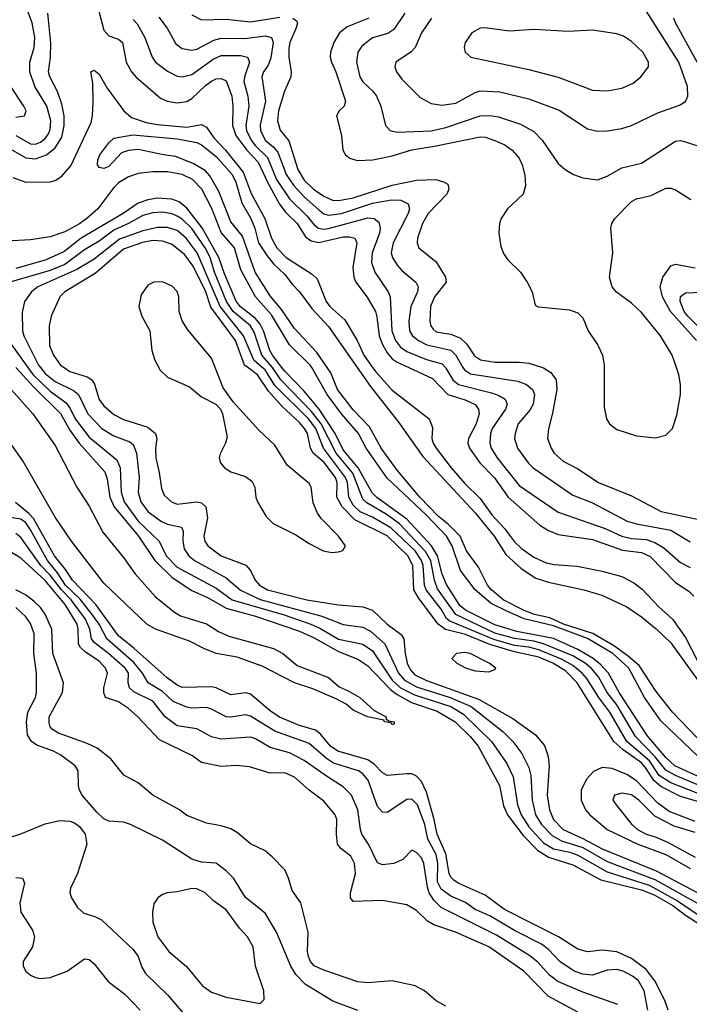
# Model space of a CAD drawing. Header units: inches. Extents: x 1308407 to 1441228, y 959628 to 1036311.
# Tile 574 of 656: x 1384425 to 1387166, y 1007394 to 1011423. Entities that reach past the tile are written whole.
import ezdxf

# ---------------------------------------------------------------- set-up
doc = ezdxf.new("R2010")
doc.units = ezdxf.units.IN
doc.header["$MEASUREMENT"] = 0
doc.layers.add('B3080', color=7, linetype='Continuous')
doc.layers.add('B3081', color=7, linetype='Continuous')

msp = doc.modelspace()

# ---------------------------------------------------------------- linework, layer by layer
at = {"layer": 'B3080', "color": 5}
for points, elevation in [([(1384409.4, 1010000), (1384481.3, 1009921.3), (1384592.2, 1009812.2), (1384630, 1009744.1), (1384668.5, 1009690), (1384773.3, 1009573.3), (1384784, 1009544), (1384794.8, 1009470), (1384812.3, 1009430), (1384912.2, 1009310), (1384978, 1009210), (1385050, 1009141.5), (1385130, 1009088.1), (1385197.2, 1009057.2), (1385270, 1009015.8), (1385390, 1008982.6), (1385570, 1008921.2), (1385630, 1008893.7), (1385730, 1008837.5), (1385810, 1008806.8), (1385850, 1008779.5), (1385943.1, 1008683.1), (1385970, 1008661.4), (1386029.7, 1008629.7), (1386134.4, 1008594.4), (1386208.3, 1008550), (1386269.4, 1008490), (1386302, 1008450), (1386389.4, 1008290), (1386406.2, 1008206.2), (1386421.9, 1008170), (1386485.6, 1008085.6), (1386544.6, 1008024.6), (1386590, 1007996.6), (1386690, 1007965.3), (1386804.1, 1007904.1), (1386970, 1007862.8), (1387021.9, 1007841.9), (1387098.8, 1007798.8), (1387150, 1007758.6), (1387277.4, 1007677.4)], 2720), ([(1384459.1, 1010000), (1384480.7, 1009970), (1384550, 1009902.9), (1384616.1, 1009856.1), (1384632.3, 1009832.3), (1384651.8, 1009790), (1384710, 1009715.6), (1384822.5, 1009622.5), (1384836.6, 1009590), (1384840.2, 1009490), (1384852.5, 1009450), (1384910, 1009371.8), (1384996.8, 1009290), (1385024.6, 1009230), (1385070, 1009183.4), (1385230, 1009096.5), (1385295.1, 1009050), (1385507.6, 1008987.6), (1385617, 1008950), (1385654.1, 1008934.1), (1385730, 1008889), (1385830, 1008868.3), (1385870, 1008840.7), (1385950, 1008721.3), (1385983.6, 1008690), (1386040.9, 1008660.9), (1386190, 1008612.6), (1386241.8, 1008581.8), (1386357.1, 1008470), (1386419.1, 1008379.1), (1386444.9, 1008324.9), (1386463, 1008210), (1386477.7, 1008170), (1386510, 1008120.2), (1386570, 1008055.4), (1386610.4, 1008030.4), (1386676.5, 1008016.5), (1386710, 1008004.7), (1386830, 1007936.5), (1387001.9, 1007881.9), (1387117.7, 1007817.7), (1387277.6, 1007710)], 2740), ([(1384510.2, 1010000), (1384530, 1009976.3), (1384570, 1009943.2), (1384646.1, 1009906.1), (1384666, 1009890), (1384704.8, 1009810), (1384761.9, 1009750), (1384810, 1009720.8), (1384875.7, 1009695.7), (1384890, 1009685.7), (1384903.4, 1009650), (1384914.4, 1009550), (1384910.5, 1009490), (1384920.7, 1009450), (1384951.8, 1009410), (1385006.3, 1009370), (1385030, 1009359.5), (1385087.1, 1009347.1), (1385094.1, 1009330), (1385092.5, 1009290), (1385098.7, 1009258.7), (1385117.7, 1009230), (1385141, 1009210), (1385270, 1009138.9), (1385329.4, 1009089.4), (1385410, 1009051.4), (1385662.7, 1008982.7), (1385750, 1008948.2), (1385830, 1008937.3), (1385860.7, 1008920.7), (1385919.9, 1008870), (1385976.1, 1008750), (1386001, 1008721), (1386050, 1008693.9), (1386186.8, 1008650), (1386272.7, 1008612.7), (1386403.4, 1008510), (1386443.4, 1008470), (1386480.9, 1008420.9), (1386510, 1008363.6), (1386517.5, 1008330), (1386522.5, 1008230), (1386536.5, 1008170), (1386561, 1008130), (1386605.3, 1008085.3), (1386643.1, 1008063.1), (1386730, 1008035.6), (1386830, 1007979.3), (1387025.1, 1007905.1), (1387243.7, 1007783.7)], 2760), ([(1384606.9, 1010000), (1384630, 1009983.6), (1384701.7, 1009961.7), (1384720.1, 1009950), (1384731.4, 1009931.4), (1384750, 1009868.7), (1384770, 1009843.6), (1384810, 1009807.5), (1384850, 1009787.3), (1384950, 1009755.4), (1384981.3, 1009730), (1384987.1, 1009710), (1384981, 1009670), (1384982.6, 1009630), (1384996.5, 1009570), (1385005.1, 1009505.1), (1385017.1, 1009477.1), (1385047.2, 1009450), (1385070, 1009440.6), (1385150.1, 1009450.1), (1385170, 1009446.7), (1385187.7, 1009430), (1385194.6, 1009385.4), (1385179.1, 1009310), (1385182.7, 1009290), (1385194.8, 1009270), (1385250, 1009229.6), (1385350.7, 1009190.7), (1385370.1, 1009170.1), (1385389.6, 1009130), (1385406.6, 1009110), (1385439, 1009090), (1385601.1, 1009050), (1385730, 1009028.6), (1385830, 1009020.6), (1385870, 1009006.7), (1385929.6, 1008950), (1385987.1, 1008907.1), (1385997.2, 1008890), (1386002.5, 1008830), (1386011.9, 1008790), (1386023.7, 1008763.7), (1386042.7, 1008742.7), (1386090, 1008718.7), (1386303.3, 1008643.3), (1386443.2, 1008563.2), (1386536.8, 1008496.8), (1386573.2, 1008453.2), (1386588.8, 1008408.8), (1386593, 1008370), (1386584.4, 1008250), (1386593.3, 1008190), (1386610.8, 1008150), (1386649.7, 1008110), (1386730, 1008073.4), (1386810, 1008030), (1387030, 1007940.1), (1387270, 1007814)], 2780), ([(1384994.4, 1010000), (1384999.6, 1009990), (1385030, 1009960.2), (1385121, 1009921), (1385170, 1009880.2), (1385228.4, 1009850), (1385247, 1009830), (1385255.8, 1009810), (1385274.8, 1009714.8), (1385268.2, 1009690), (1385246.4, 1009646.4), (1385242.4, 1009630), (1385247.9, 1009610), (1385263.2, 1009590), (1385290, 1009572.7), (1385350, 1009554.6), (1385374.9, 1009534.9), (1385387.8, 1009510), (1385392, 1009470), (1385398.8, 1009450), (1385433.8, 1009390), (1385462.4, 1009362.4), (1385556, 1009316), (1385610, 1009279.6), (1385668, 1009250), (1385703.6, 1009243.6), (1385730, 1009245.6), (1385748.4, 1009251.6), (1385758.3, 1009270), (1385729.8, 1009310), (1385661, 1009381), (1385644.5, 1009404.5), (1385626.7, 1009446.7), (1385618.5, 1009510), (1385610, 1009525.7), (1385520.3, 1009600.3), (1385470, 1009682.2), (1385403.7, 1009743.7), (1385299, 1009859), (1385257.6, 1009917.6), (1385225, 1010000)], 2820), ([(1387218.9, 1008218.9), (1387130, 1008244.6), (1387050, 1008285.1), (1387020.7, 1008310), (1386990, 1008359), (1386970, 1008382.1), (1386895, 1008435), (1386857.8, 1008470), (1386707, 1008710), (1386658.8, 1008758.8), (1386607.1, 1008790), (1386550, 1008814.8), (1386450, 1008836.6), (1386350, 1008866.8), (1386250, 1008907.9), (1386168.5, 1008928.5), (1386138.8, 1008950), (1386057.8, 1009057.8), (1386039.1, 1009090), (1386035, 1009190), (1386014.6, 1009230), (1385930, 1009311.1), (1385796.9, 1009376.9), (1385745.1, 1009430), (1385723.9, 1009470), (1385724.2, 1009530), (1385717.3, 1009550), (1385671.8, 1009611.8), (1385626.6, 1009650), (1385615.8, 1009670), (1385602.8, 1009730), (1385591.7, 1009750), (1385570, 1009775.7), (1385500, 1009840), (1385443.7, 1009903.7), (1385398.1, 1009970), (1385359, 1010000)], 2780), ([(1387198.1, 1008258.1), (1387090, 1008300.3), (1387042.6, 1008330), (1387002.7, 1008390), (1386910.5, 1008470), (1386840.6, 1008590), (1386795.3, 1008650), (1386747.4, 1008727.4), (1386728.3, 1008750), (1386690, 1008781.2), (1386645.2, 1008805.1), (1386550, 1008845.1), (1386510, 1008855.4), (1386450, 1008863.1), (1386366.5, 1008886.5), (1386183.1, 1008963.1), (1386172.5, 1008972.5), (1386150, 1009010.6), (1386088.7, 1009090), (1386081.7, 1009110), (1386077.4, 1009190), (1386070, 1009211), (1386044.3, 1009250), (1385944.6, 1009344.6), (1385870, 1009388), (1385818.6, 1009410), (1385790, 1009436.6), (1385772.9, 1009470), (1385766.5, 1009530), (1385759.3, 1009550), (1385668.4, 1009670), (1385636.8, 1009750), (1385606.8, 1009790), (1385470, 1009926.4), (1385430, 1009990), (1385418.3, 1010000)], 2760), ([(1387222.9, 1008282.9), (1387110, 1008330.3), (1387070, 1008352.1), (1387026.3, 1008406.3), (1386945.6, 1008490), (1386870, 1008619.2), (1386830.2, 1008670), (1386794.1, 1008734.1), (1386767.3, 1008767.3), (1386739.3, 1008790), (1386690, 1008819.8), (1386569.6, 1008869.6), (1386530, 1008880.9), (1386450, 1008890.7), (1386370, 1008912.6), (1386210, 1008989.5), (1386135, 1009095), (1386122.8, 1009130), (1386108.7, 1009208.7), (1386086.8, 1009246.8), (1385980.2, 1009360.2), (1385930, 1009396.6), (1385845.9, 1009445.9), (1385830, 1009461.6), (1385788.4, 1009568.4), (1385720.8, 1009650), (1385659.4, 1009770), (1385620.3, 1009820.3), (1385493.9, 1009950), (1385460.7, 1010000)], 2740), ([(1387232.3, 1008312.3), (1387107.6, 1008370), (1387070, 1008404.9), (1386993.9, 1008493.9), (1386879.7, 1008670), (1386834.9, 1008750), (1386804.1, 1008784.1), (1386772.2, 1008810), (1386710, 1008846.4), (1386610, 1008891.2), (1386460, 1008920), (1386370, 1008946.9), (1386250, 1009007.3), (1386226.6, 1009026.6), (1386172.4, 1009112.4), (1386155, 1009155), (1386135.4, 1009230), (1386110.6, 1009270.6), (1386010, 1009379.8), (1385887.8, 1009467.8), (1385867.6, 1009487.6), (1385811.1, 1009590), (1385750, 1009663.5), (1385716.6, 1009730), (1385651, 1009830), (1385590, 1009903), (1385510, 1009985.7), (1385498.9, 1010000)], 2720), ([(1387201, 1008410), (1387050, 1008554.5), (1386983.3, 1008650), (1386918.9, 1008770), (1386853.3, 1008830), (1386750, 1008890.7), (1386610, 1008943.6), (1386490, 1008971.5), (1386421.4, 1009001.4), (1386355, 1009035), (1386289.2, 1009090), (1386230, 1009169.3), (1386195.3, 1009270), (1386172.4, 1009310), (1386090, 1009395.9), (1385930, 1009547.7), (1385843.8, 1009670), (1385811.5, 1009730), (1385742.7, 1009810), (1385683.4, 1009890), (1385620.5, 1010000)], 2680), ([(1387231.1, 1008450), (1387098, 1008590), (1387030, 1008673.8), (1386960.8, 1008780.8), (1386917.8, 1008817.8), (1386859.6, 1008859.6), (1386771.5, 1008911.5), (1386651.7, 1008950), (1386595.1, 1008975.1), (1386532.7, 1008990), (1386490, 1009005.5), (1386403.9, 1009050), (1386357, 1009090), (1386340.6, 1009110), (1386303.4, 1009183.4), (1386253.6, 1009250), (1386227.6, 1009310), (1386178.8, 1009358.8), (1386139.9, 1009390), (1386063.1, 1009470), (1385970, 1009579.9), (1385905.5, 1009670), (1385857, 1009757), (1385790, 1009827.4), (1385726.6, 1009910), (1385698.3, 1009978.3), (1385683.3, 1010000)], 2660), ([(1385807.2, 1010000), (1385861.8, 1009921.8), (1385976.2, 1009776.2), (1386075.6, 1009635.6), (1386290, 1009405.2), (1386366.8, 1009310), (1386415.3, 1009235.3), (1386477.5, 1009177.5), (1386538.1, 1009138.1), (1386590, 1009121.2), (1386734, 1009090), (1386808.7, 1009068.7), (1386910, 1009020.2), (1386970, 1008979.3), (1387030, 1008931), (1387090, 1008873.5), (1387217.7, 1008697.7)], 2660), ([(1385870, 1010000), (1385882.6, 1009982.6), (1385950, 1009907.1), (1386101.9, 1009790), (1386114.9, 1009754.9), (1386112.1, 1009710), (1386117.2, 1009690), (1386130.7, 1009670), (1386191.4, 1009590), (1386246.2, 1009526.2), (1386310, 1009464), (1386357.7, 1009397.7), (1386410, 1009341.9), (1386450, 1009287.1), (1386479.5, 1009259.5), (1386530, 1009224.4), (1386580.8, 1009200.8), (1386613.6, 1009193.6), (1386707.6, 1009187.6), (1386810, 1009167.1), (1386890, 1009144.3), (1386938.6, 1009118.6), (1386972.9, 1009092.9), (1387041.2, 1009021.2), (1387097.7, 1008970), (1387150, 1008895.3), (1387199.7, 1008799.7)], 2680), ([(1386017.9, 1010000), (1386115.7, 1009955.7), (1386178.4, 1009890), (1386248.3, 1009868.3), (1386289, 1009849), (1386303.6, 1009830), (1386306.1, 1009810), (1386293.3, 1009770), (1386262.2, 1009710), (1386260.1, 1009690), (1386265.8, 1009670), (1386309.3, 1009610), (1386369.2, 1009549.2), (1386424.1, 1009470), (1386555, 1009355), (1386590, 1009332.8), (1386630, 1009316.9), (1386770, 1009296.8), (1386893.1, 1009253.1), (1386970, 1009243.6), (1387006.4, 1009226.4), (1387110, 1009120.1), (1387164.7, 1009084.7), (1387184.5, 1009064.5)], 2720), ([(1386168.3, 1010000), (1386170, 1009998.1), (1386198, 1009950), (1386222.1, 1009930), (1386356.6, 1009896.6), (1386386, 1009886), (1386411.8, 1009870), (1386420.5, 1009850), (1386414.3, 1009830), (1386359, 1009750), (1386351.9, 1009730), (1386349.1, 1009690), (1386354.9, 1009670), (1386379.4, 1009630), (1386470, 1009517.2), (1386630, 1009408.6), (1386821.2, 1009341.2), (1386890.2, 1009310), (1386930, 1009300.6), (1386990, 1009296.4), (1387024.6, 1009284.6), (1387062.6, 1009262.6), (1387130, 1009201.7), (1387170, 1009182.2)], 2740), ([(1386239.7, 1010000), (1386245.5, 1009990), (1386270, 1009974.1), (1386464.4, 1009944.4), (1386499.7, 1009930), (1386524.5, 1009910), (1386532.4, 1009890), (1386527.5, 1009850), (1386514.1, 1009825.9), (1386466.3, 1009770), (1386453, 1009730), (1386451.3, 1009710), (1386462.4, 1009670), (1386506.1, 1009610), (1386527, 1009590), (1386690, 1009477.4), (1386767.1, 1009447.1), (1386912, 1009372), (1386950, 1009359.9), (1387090, 1009334.3), (1387170, 1009286.9)], 2760), ([(1386565.3, 1010000), (1386570, 1009998.5), (1386599.8, 1009979.8), (1386620.7, 1009950), (1386624, 1009910), (1386606.7, 1009813.3), (1386589.3, 1009749.3), (1386586.4, 1009710), (1386600.1, 1009670), (1386612.8, 1009650), (1386650, 1009616.8), (1386710, 1009585), (1386794.4, 1009530), (1386930, 1009474.5), (1387050.6, 1009410.6), (1387250, 1009368.1)], 2780), ([(1386817.7, 1010000), (1386817.6, 1009837.6), (1386827.1, 1009790), (1386839.7, 1009770), (1386870, 1009747), (1386950, 1009720.6), (1387028, 1009712), (1387070, 1009723.2), (1387096.8, 1009750), (1387115.5, 1009804.5), (1387130.4, 1009890), (1387130.4, 1009930), (1387123.8, 1009970), (1387113.5, 1010000)], 2820), ([(1384335.5, 1009970), (1384479.2, 1009810), (1384570, 1009680.7), (1384659.3, 1009510), (1384710, 1009433), (1384765.8, 1009325.8), (1384850, 1009222.6), (1384897.1, 1009157.1), (1384981.4, 1009061.4), (1385058.3, 1008998.3), (1385083.3, 1008983.3), (1385190, 1008951), (1385239.2, 1008919.2), (1385281.4, 1008901.4), (1385463.8, 1008850), (1385502.3, 1008830), (1385560.8, 1008780.7), (1385690, 1008731), (1385732.8, 1008692.8), (1385770, 1008677.6), (1385817.3, 1008650), (1385876.7, 1008596.7), (1385924.7, 1008570), (1385923.6, 1008563.6), (1385934.8, 1008554.8), (1385958, 1008550), (1385958, 1008542), (1385950, 1008538), (1385945.6, 1008545.6), (1385918, 1008550), (1385916.4, 1008556.4), (1385849.2, 1008570), (1385790, 1008598.4), (1385762.3, 1008622.3), (1385722.9, 1008642.9), (1385625.6, 1008685.6), (1385549.6, 1008710), (1385418.2, 1008778.2), (1385314.9, 1008814.9), (1385229.7, 1008830), (1385178.9, 1008850), (1385120.4, 1008880.4), (1384981.7, 1008930), (1384945.9, 1008950), (1384770, 1009118.3), (1384636.7, 1009290), (1384570, 1009387.5), (1384438.5, 1009618.5), (1384380.2, 1009700.2)], 2680), ([(1387079.9, 1007370), (1387066.1, 1007410), (1387025.6, 1007490), (1386990, 1007536.5), (1386930, 1007581.9), (1386870, 1007608.7), (1386810, 1007616.1), (1386750, 1007609.4), (1386710, 1007619.4), (1386630.5, 1007670), (1386410, 1007782.5), (1386330, 1007841.4), (1386219.8, 1007890), (1386202.1, 1007902.1), (1386190, 1007914.3), (1386183.3, 1007930), (1386169.4, 1008010), (1386134.8, 1008090), (1386122.4, 1008150), (1386090, 1008262.8), (1386070, 1008305.7), (1386050, 1008328.2), (1386030, 1008337.2), (1386010, 1008337.8), (1385930, 1008331.1), (1385910, 1008341.1), (1385876.8, 1008376.8), (1385850, 1008395.1), (1385728.1, 1008430), (1385696.9, 1008450), (1385657.8, 1008497.8), (1385635.9, 1008515.9), (1385570, 1008534.7), (1385489.3, 1008569.3), (1385450, 1008595.5), (1385370, 1008663.2), (1385350, 1008668.2), (1385290, 1008660.8), (1385230, 1008689.5), (1385210, 1008693.9), (1385090, 1008690.8), (1385070, 1008699.7), (1385028.4, 1008730), (1384892.3, 1008852.3), (1384830, 1008902.3), (1384736.3, 1009030), (1384640.8, 1009130), (1384613.1, 1009173.1), (1384567.6, 1009230), (1384482, 1009382), (1384463.2, 1009403.2), (1384407.9, 1009447.9)], 2720), ([(1386996.9, 1007370), (1386981.9, 1007450), (1386957.7, 1007490), (1386934.3, 1007510), (1386895.5, 1007530), (1386870, 1007536.8), (1386830, 1007534.4), (1386770, 1007513.8), (1386730, 1007517), (1386695, 1007530), (1386636.4, 1007570), (1386590, 1007618.5), (1386560.8, 1007640.8), (1386450, 1007696.2), (1386350, 1007756.2), (1386290, 1007782.5), (1386250, 1007811.5), (1386190, 1007836.5), (1386150, 1007864.8), (1386134.9, 1007894.9), (1386136.8, 1007970), (1386130, 1008006.9), (1386096.2, 1008070), (1386083.2, 1008130), (1386053.4, 1008210), (1386030, 1008233.4), (1386010, 1008232.9), (1385930, 1008179), (1385910, 1008181.2), (1385890, 1008203.8), (1385851.6, 1008311.6), (1385830, 1008337.7), (1385812.4, 1008350), (1385710, 1008381.3), (1385680.6, 1008400.6), (1385610, 1008461.3), (1385470, 1008511.6), (1385370, 1008573.8), (1385350, 1008579.2), (1385290, 1008569.5), (1385270, 1008571.2), (1385210, 1008602.5), (1385190, 1008608.3), (1385130, 1008606.7), (1385109.6, 1008610.4), (1385053.8, 1008633.8), (1385010, 1008674.1), (1384950.9, 1008710), (1384928.6, 1008750), (1384892.7, 1008792.7), (1384781.4, 1008890), (1384750.8, 1008950), (1384722.6, 1008990), (1384672.6, 1009052.6), (1384613.2, 1009110), (1384580.5, 1009160.5), (1384538.9, 1009210), (1384470, 1009336.2), (1384450, 1009364.5), (1384430, 1009379.2), (1384361.3, 1009390)], 2740), ([(1386873, 1007393), (1386730, 1007444.4), (1386627.7, 1007487.7), (1386593.5, 1007513.5), (1386546.1, 1007566.1), (1386513.2, 1007593.2), (1386377, 1007677), (1386150, 1007790.7), (1386120.8, 1007820.8), (1386101.7, 1007850), (1386094.1, 1007874.1), (1386079.6, 1007970), (1386070, 1007993.6), (1386050, 1008015.6), (1386030, 1008025.6), (1385993.5, 1007986.5), (1385956.3, 1007970), (1385910, 1007965.2), (1385890, 1007973.3), (1385852.6, 1008050), (1385826.1, 1008090), (1385819.7, 1008110), (1385809.5, 1008189.5), (1385783.4, 1008250), (1385750, 1008284.3), (1385684.6, 1008324.6), (1385590, 1008392.2), (1385530, 1008423.9), (1385450, 1008445.5), (1385390, 1008480.6), (1385370, 1008486.9), (1385250, 1008479), (1385210, 1008489.4), (1385150, 1008521.5), (1385070, 1008534), (1385020.7, 1008570), (1384970, 1008634.7), (1384892.4, 1008672.4), (1384874.6, 1008690), (1384869.4, 1008710), (1384870.6, 1008750), (1384856.7, 1008770), (1384789.3, 1008830), (1384730, 1008874.6), (1384718.7, 1008890), (1384712.5, 1008930), (1384694.5, 1008970), (1384635.8, 1009050), (1384596.3, 1009090), (1384550, 1009150), (1384511.7, 1009190), (1384430, 1009304.7), (1384410, 1009320.7)], 2760), ([(1386710, 1007362.1), (1386588, 1007428), (1386489.4, 1007530), (1386345, 1007630), (1386209.8, 1007690), (1386120, 1007720), (1386095.1, 1007735.1), (1386050, 1007777.8), (1386010, 1007802), (1385910, 1007818.8), (1385790, 1007814.5), (1385779, 1007830), (1385779.1, 1007850), (1385800.5, 1007930), (1385796.3, 1007970), (1385780.6, 1008000.6), (1385741.8, 1008030), (1385726.6, 1008050), (1385721.6, 1008090), (1385723.6, 1008150), (1385716.2, 1008170), (1385670, 1008225.2), (1385610.3, 1008270.3), (1385550, 1008323.9), (1385510, 1008341.2), (1385450, 1008340.5), (1385365.5, 1008365.5), (1385311.3, 1008371.3), (1385250, 1008366.8), (1385170, 1008383.2), (1385130, 1008411.8), (1384997.1, 1008477.1), (1384909.2, 1008570), (1384870, 1008604.9), (1384830, 1008631.7), (1384776.8, 1008650), (1384769.5, 1008669.5), (1384770.3, 1008690), (1384784.8, 1008750), (1384777, 1008770), (1384750, 1008798.4), (1384695, 1008835), (1384674.2, 1008854.2), (1384665.8, 1008870), (1384665.2, 1008930), (1384660.5, 1008950), (1384612, 1009030), (1384530, 1009128.1), (1384430, 1009219.9), (1384381.4, 1009250)], 2780), ([(1386170, 1007386.8), (1386130, 1007408), (1386082.6, 1007450), (1386043.7, 1007470), (1385950, 1007489.8), (1385850, 1007482.7), (1385810, 1007486.5), (1385670, 1007533.9), (1385631.3, 1007551.3), (1385615.3, 1007570), (1385606.9, 1007590), (1385603.7, 1007610), (1385606.2, 1007690), (1385575.5, 1007810), (1385540.2, 1007860.2), (1385525.7, 1007910), (1385510, 1007944), (1385458.4, 1007998.4), (1385430, 1008022.2), (1385370, 1008050.7), (1385316.4, 1008096.4), (1385290, 1008112.2), (1385250, 1008124.7), (1385190, 1008135.6), (1385110, 1008167.3), (1385078.9, 1008190), (1384970, 1008250.7), (1384910, 1008299.9), (1384851.4, 1008331.4), (1384798.4, 1008398.4), (1384742.2, 1008442.2), (1384702.1, 1008462.1), (1384583.6, 1008503.6), (1384559.1, 1008519.1), (1384549.9, 1008530), (1384545.6, 1008545.6), (1384546.4, 1008570), (1384599.9, 1008670), (1384604.7, 1008710), (1384560.5, 1008830), (1384557.4, 1008930), (1384530, 1008990.5), (1384510, 1009018.4), (1384483.8, 1009043.8), (1384448.8, 1009070), (1384410, 1009090.5)], 2820), ([(1385810, 1007368.6), (1385706.6, 1007406.6), (1385595.1, 1007475.1), (1385556.2, 1007516.2), (1385534.9, 1007550), (1385476.1, 1007690), (1385430, 1007767.7), (1385350, 1007831.9), (1385300.6, 1007910), (1385270, 1007941.1), (1385230, 1007971.3), (1385170, 1007975.4), (1385130, 1007987.8), (1385010, 1008066.6), (1384878.7, 1008130), (1384850, 1008139.5), (1384790, 1008144.2), (1384770, 1008153.8), (1384740.6, 1008180.6), (1384680.5, 1008250), (1384669.7, 1008270), (1384665.4, 1008290), (1384664.8, 1008350), (1384652, 1008370), (1384593.4, 1008413.4), (1384563.5, 1008430), (1384495.1, 1008455.1), (1384474, 1008470), (1384457.6, 1008497.6), (1384453.5, 1008550), (1384459.3, 1008590), (1384490.4, 1008650), (1384493.7, 1008670), (1384493.7, 1008750), (1384483.3, 1008830), (1384484.9, 1008910), (1384470, 1008952.4), (1384450, 1008979.8), (1384410, 1009018.4)], 2840), ([(1387190, 1008141.9), (1387083.4, 1008183.4), (1387037.7, 1008217.7), (1386950, 1008309.1), (1386910, 1008335), (1386850, 1008359.7), (1386810, 1008363.2), (1386773.4, 1008346.6), (1386745, 1008315), (1386724.2, 1008270), (1386724.1, 1008230), (1386741, 1008190), (1386758.4, 1008170), (1386829.6, 1008110), (1386955, 1008050), (1387070, 1008007.1), (1387170, 1007950)], 2820), ([(1387190, 1008097.6), (1387103.6, 1008123.6), (1387024.6, 1008164.6), (1386959.5, 1008230), (1386930, 1008251.5), (1386890, 1008257.8), (1386860.4, 1008250), (1386853.7, 1008230), (1386866.7, 1008210), (1386931, 1008130), (1386954.3, 1008110), (1386990, 1008090.1), (1387030, 1008078.4), (1387077.3, 1008057.3), (1387190, 1007997)], 2840), ([(1384290, 1008046.7), (1384430, 1008092.2), (1384530, 1008133.4), (1384590, 1008145.8), (1384630, 1008144.2), (1384650, 1008136.9), (1384670, 1008121.7), (1384692.9, 1008090), (1384699.6, 1008050), (1384661.8, 1007930), (1384633, 1007870), (1384630.2, 1007850), (1384637.2, 1007830), (1384661.3, 1007790), (1384687.5, 1007767.5), (1384733.1, 1007753.1), (1384759.6, 1007739.6), (1384890, 1007618), (1384910.7, 1007590), (1384925.6, 1007545.6), (1384939.9, 1007519.9), (1385031.3, 1007431.3), (1385133.1, 1007313.2)], 2840), ([(1384410, 1007913.5), (1384436.3, 1007910), (1384445.2, 1007890), (1384425.6, 1007810), (1384430, 1007770.7), (1384478.3, 1007698.3), (1384486.4, 1007670), (1384478.2, 1007630), (1384440.2, 1007570), (1384439, 1007550), (1384450.3, 1007530), (1384470, 1007512.9), (1384490, 1007503.5), (1384510, 1007499.7), (1384550, 1007503.5), (1384619.1, 1007530), (1384690, 1007579.7), (1384710, 1007577.7), (1384730, 1007559.4), (1384787.6, 1007487.6), (1384855.1, 1007435.1), (1384918.2, 1007370)], 2820)]:
    msp.add_lwpolyline(points, dxfattribs=dict(at, elevation=elevation))
for points, elevation in [([(1386246.5, 1008833.5), (1386212.7, 1008830), (1386194.3, 1008810), (1386214.9, 1008790), (1386250, 1008770.8), (1386290, 1008758.7), (1386345.8, 1008754.2), (1386370, 1008764.4), (1386373.7, 1008770), (1386347.2, 1008790), (1386269.6, 1008830)], 2820), ([(1385130, 1007868.5), (1385070, 1007854.8), (1385029.1, 1007850.9), (1385010, 1007844.2), (1384990.2, 1007829.8), (1384974, 1007806), (1384968.5, 1007771.5), (1384970.1, 1007730), (1384990.7, 1007670.7), (1385035.2, 1007610), (1385108.6, 1007548.6), (1385173, 1007470), (1385210, 1007444.4), (1385270, 1007424.1), (1385410, 1007397.3), (1385426.6, 1007413.4), (1385425.1, 1007450), (1385389.9, 1007549.9), (1385380.5, 1007630), (1385358.3, 1007670), (1385325.5, 1007705.5), (1385270, 1007780.7), (1385218.2, 1007818.2), (1385183.9, 1007850), (1385150, 1007867)], 2860)]:
    msp.add_lwpolyline(points, close=True, dxfattribs=dict(at, elevation=elevation))
at = {"layer": 'B3081', "color": 5}
for points, elevation in [([(1384409.6, 1010949.6), (1384470, 1010915), (1384490, 1010914.7), (1384510, 1010921.9), (1384530, 1010937.8), (1384543.1, 1010956.9), (1384550, 1010974), (1384552.5, 1011010), (1384536.1, 1011070), (1384486.9, 1011150), (1384466.4, 1011210), (1384466.7, 1011250), (1384484.7, 1011310), (1384487.6, 1011350), (1384476.4, 1011410), (1384446.9, 1011490)], 2740), ([(1384740.8, 1011490), (1384770, 1011380.2), (1384790, 1011356.8), (1384830, 1011343.5), (1384846.4, 1011330), (1384860.9, 1011250), (1384883.1, 1011210), (1384900.1, 1011190), (1385001.8, 1011101.8), (1385029.4, 1011089.4), (1385070, 1011083.9), (1385110, 1011088.5), (1385130, 1011100.3), (1385185.6, 1011154.4), (1385210, 1011172.2), (1385230, 1011181), (1385250, 1011182.7), (1385270, 1011172.7), (1385293.6, 1011110), (1385297.4, 1011070), (1385296, 1010990), (1385310.5, 1010950), (1385354.5, 1010890), (1385401.1, 1010841.1), (1385439.1, 1010759.1), (1385488.9, 1010668.9), (1385514.9, 1010634.9), (1385561.3, 1010590), (1385594.5, 1010534.5), (1385618, 1010518), (1385650, 1010511.4), (1385750, 1010534.2), (1385775.3, 1010535.3), (1385797.5, 1010530), (1385805.2, 1010510), (1385788.8, 1010410), (1385792.4, 1010370), (1385800.8, 1010350), (1385847.8, 1010287.8), (1385881.2, 1010230), (1385887.8, 1010207.8), (1385896.5, 1010130), (1385910, 1010094.8), (1385930, 1010060.7), (1385950, 1010036), (1385970, 1010021.7), (1386017.9, 1010000)], 2720), ([(1384370, 1010904.4), (1384450, 1010857.8), (1384490, 1010854.7), (1384534.9, 1010870), (1384570, 1010899.1), (1384597.2, 1010942.8), (1384607.1, 1010990), (1384606.9, 1011030), (1384598.2, 1011078.2), (1384579.9, 1011130), (1384548, 1011190), (1384543.9, 1011210), (1384551.3, 1011270), (1384552.3, 1011327.7), (1384540.3, 1011450)], 2720), ([(1386001.7, 1011450), (1385957.1, 1011382.8), (1385932.4, 1011367.6), (1385870, 1011348.7), (1385825.1, 1011314.9), (1385809.2, 1011290.8), (1385804.2, 1011250), (1385818.1, 1011190), (1385829.7, 1011169.7), (1385870.8, 1011130.8), (1385885.6, 1011110), (1385903, 1011070), (1385923.2, 1010990), (1385941.3, 1010970), (1385970, 1010962.8), (1386110, 1010968.7), (1386170, 1010982.8), (1386309.9, 1011030.1), (1386350, 1011031.5), (1386385.5, 1011025.5), (1386475.3, 1010995.3), (1386530, 1010965.4), (1386564, 1010930), (1386630, 1010834.3), (1386658, 1010810), (1386692.4, 1010790), (1386730, 1010776.3), (1386790, 1010768.2), (1386830, 1010782.6), (1386890, 1010817.1), (1386970, 1010836.6), (1387110, 1010926.8), (1387130, 1010928.6), (1387150, 1010924), (1387230, 1010897.1)], 2840), ([(1386110.8, 1011430), (1386069.7, 1011370.3), (1386044.6, 1011310), (1386028.2, 1011291.8), (1385965.2, 1011250), (1385960.2, 1011230), (1385967.3, 1011210), (1385990, 1011179.7), (1386065, 1011105), (1386110, 1011081), (1386153.7, 1011073.7), (1386210, 1011081.8), (1386290, 1011125.9), (1386310, 1011132.4), (1386390, 1011128.3), (1386510, 1011099.8), (1386633.5, 1011053.5), (1386750, 1010976.5), (1386790, 1010967.2), (1386830, 1010968.4), (1386890, 1010978.5), (1386929.2, 1010990.8), (1387037.9, 1011042.1), (1387125.8, 1011074.2), (1387150, 1011088.2), (1387160.4, 1011110), (1387158.2, 1011150), (1387123.5, 1011250), (1386990, 1011459.8)], 2860), ([(1384890, 1011424.3), (1384906.5, 1011406.5), (1384938.2, 1011350), (1384966.9, 1011270), (1384981.3, 1011250), (1385030, 1011212.6), (1385070, 1011192.5), (1385090, 1011189), (1385130, 1011198.6), (1385217.9, 1011262.1), (1385250, 1011276.4), (1385330, 1011277.2), (1385357.2, 1011270), (1385366.2, 1011250), (1385346.3, 1011193.7), (1385343, 1011170), (1385358.8, 1011110), (1385363.8, 1011070), (1385351.2, 1010990), (1385353.1, 1010970), (1385373.2, 1010930), (1385390, 1010907.1), (1385439.1, 1010859.1), (1385476.5, 1010770), (1385530, 1010690.1), (1385601.2, 1010621.2), (1385630, 1010584.1), (1385649, 1010570), (1385670, 1010565.8), (1385690, 1010568.3), (1385850, 1010612.1), (1385876.9, 1010610), (1385895.1, 1010595.1), (1385900.8, 1010570), (1385897.9, 1010550), (1385868.2, 1010470), (1385865.7, 1010430), (1385879.3, 1010390), (1385934.2, 1010310), (1385941.8, 1010290), (1385947.9, 1010150), (1385963.1, 1010110), (1385983.8, 1010083.8), (1386010, 1010065.5), (1386090, 1010033.1), (1386154.8, 1010014.8), (1386168.3, 1010000)], 2740), ([(1384994.3, 1011434.3), (1385028.9, 1011388.9), (1385064.2, 1011324.2), (1385090, 1011305.1), (1385130, 1011298.4), (1385150, 1011303), (1385220.4, 1011339.6), (1385250, 1011348.3), (1385347.1, 1011347.1), (1385430, 1011357.1), (1385455.5, 1011350), (1385462.7, 1011330), (1385453.3, 1011266.7), (1385442.6, 1011237.4), (1385423.8, 1011210), (1385416.4, 1011190), (1385431.8, 1011090), (1385410, 1010993.3), (1385410.7, 1010970), (1385430, 1010931), (1385463.5, 1010903.5), (1385481.5, 1010881.5), (1385515.5, 1010790), (1385546, 1010746), (1385590, 1010697.9), (1385650, 1010645), (1385670, 1010629.4), (1385690, 1010623.3), (1385742.8, 1010630), (1385870, 1010672.2), (1385946.8, 1010686.8), (1385985.6, 1010685.6), (1386016, 1010670), (1386021.4, 1010650), (1386015.2, 1010630), (1385954.4, 1010510), (1385946.2, 1010470), (1385951.2, 1010450), (1385970, 1010418.7), (1385990, 1010396.6), (1386047.1, 1010350), (1386056.4, 1010330), (1386054.2, 1010310), (1386026.5, 1010250), (1386018.2, 1010190), (1386021.2, 1010150), (1386033.3, 1010130), (1386057.4, 1010110), (1386092.4, 1010092.4), (1386190.5, 1010070.5), (1386210.5, 1010050.5), (1386239.7, 1010000)], 2760), ([(1385130, 1011443.8), (1385170, 1011423), (1385270, 1011426.1), (1385370, 1011414.7), (1385490, 1011434.3)], 2780), ([(1385543.8, 1011430), (1385558.4, 1011418.4), (1385562.2, 1011410), (1385557.4, 1011390), (1385531.6, 1011330), (1385527.2, 1011307.2), (1385526.6, 1011270), (1385536.4, 1011210), (1385534.8, 1011190), (1385508.6, 1011131.4), (1385484.3, 1011050), (1385480.1, 1011010), (1385491.7, 1010971.7), (1385527.1, 1010927.1), (1385564.3, 1010810), (1385590, 1010767.4), (1385628.2, 1010730), (1385670, 1010701.3), (1385705.5, 1010685.5), (1385730, 1010683.3), (1385790, 1010695.1), (1385950, 1010745.9), (1386050, 1010766.7), (1386128.9, 1010768.9), (1386160.6, 1010760.6), (1386178.3, 1010750), (1386181.8, 1010730), (1386173.4, 1010710), (1386097.9, 1010630), (1386074, 1010590), (1386053.3, 1010530), (1386052.1, 1010510), (1386059.3, 1010490), (1386130, 1010433.2), (1386168.1, 1010370), (1386170.9, 1010350), (1386122.6, 1010290), (1386106.7, 1010250), (1386103.9, 1010190), (1386108.1, 1010170), (1386117.2, 1010157.2), (1386130, 1010146.3), (1386190, 1010136.6), (1386230, 1010120.8), (1386256.2, 1010096.2), (1386287.4, 1010047.4), (1386311.8, 1010031.8), (1386370, 1010022.3), (1386470, 1010022.2), (1386510, 1010017.6), (1386565.3, 1010000)], 2780), ([(1385854.2, 1011430), (1385765.6, 1011394.4), (1385735, 1011370), (1385711.6, 1011330), (1385697.7, 1011290), (1385696.4, 1011270), (1385702, 1011250), (1385719.7, 1011210), (1385758.7, 1011090), (1385753.8, 1011070), (1385732.9, 1011050), (1385722.4, 1011030), (1385742.6, 1010950), (1385748.5, 1010890), (1385758.5, 1010870), (1385776.4, 1010856.4), (1385807, 1010847), (1385870.6, 1010850.6), (1385950, 1010866.2), (1386030, 1010891.4), (1386130, 1010906.8), (1386310, 1010943.7), (1386330, 1010942.3), (1386369.7, 1010929.7), (1386410.8, 1010910.8), (1386440.6, 1010890), (1386470, 1010856.2), (1386482.4, 1010830), (1386492.7, 1010787.3), (1386496, 1010744), (1386486, 1010710), (1386422.3, 1010650), (1386395.6, 1010610), (1386389.2, 1010590), (1386386.7, 1010550), (1386395.1, 1010495.1), (1386406.1, 1010466.1), (1386422.6, 1010442.6), (1386474.7, 1010390), (1386502, 1010350), (1386523.1, 1010310), (1386535.9, 1010255.9), (1386548.9, 1010248.9), (1386676, 1010236), (1386710, 1010223.2), (1386730, 1010203.1), (1386752.6, 1010150), (1386792.2, 1010092.2), (1386810.7, 1010050), (1386817.7, 1010010), (1386817.7, 1010000)], 2820), ([(1387242, 1011170), (1387109.2, 1011410), (1387103.3, 1011430)], 2840), ([(1384397.2, 1010777.2), (1384450, 1010758.7), (1384550, 1010760.1), (1384570, 1010764.8), (1384597.3, 1010782.7), (1384634.3, 1010825.7), (1384717.2, 1011002.8), (1384723.5, 1011030), (1384726.4, 1011086.4), (1384724.1, 1011164.1), (1384716.9, 1011210), (1384730, 1011216.3), (1384750, 1011200.5), (1384783.2, 1011143.2), (1384851.3, 1011050), (1384883.1, 1011023.1), (1384943.3, 1011003.3), (1384990, 1010994.2), (1385110, 1010984.1), (1385170, 1010994.1), (1385190, 1010983.6), (1385219.5, 1010939.5), (1385267.6, 1010890), (1385339.5, 1010799.5), (1385372.4, 1010712.4), (1385428.8, 1010610), (1385456.5, 1010530), (1385478.1, 1010490), (1385516, 1010450), (1385622.3, 1010382.3), (1385643.6, 1010363.6), (1385680.3, 1010270), (1385695.4, 1010250), (1385755.9, 1010195.9), (1385806.1, 1010110), (1385833.8, 1010050), (1385870, 1010000)], 2680), ([(1384410, 1011023.9), (1384445.1, 1011030), (1384451.3, 1011050), (1384442.4, 1011070), (1384389.5, 1011149.5)], 2760), ([(1385683.3, 1010000), (1385640.9, 1010060.9), (1385550, 1010159.9), (1385497.5, 1010237.5), (1385450, 1010292.8), (1385388.8, 1010390), (1385337.6, 1010537.6), (1385290, 1010595.8), (1385240.1, 1010720.1), (1385204, 1010784), (1385185.3, 1010805.3), (1385135.5, 1010835.5), (1385063.7, 1010863.7), (1385014, 1010870), (1384910, 1010892.8), (1384870, 1010888), (1384841.7, 1010878.3), (1384790, 1010822.9), (1384770, 1010814), (1384750, 1010818), (1384744, 1010830), (1384745.6, 1010850), (1384753.6, 1010870), (1384790, 1010919.5), (1384810, 1010938.7), (1384887.8, 1010952.2), (1385070, 1010935.7), (1385150, 1010921), (1385170, 1010911.9), (1385230, 1010863.2), (1385295.3, 1010790), (1385310, 1010759.1), (1385334.4, 1010674.4), (1385371.6, 1010610), (1385388.4, 1010570), (1385402.3, 1010510), (1385437.7, 1010457.7), (1385464.6, 1010424.6), (1385510, 1010381.1), (1385540.6, 1010340.6), (1385571.3, 1010310), (1385621.6, 1010241.6), (1385690, 1010167.9), (1385807.2, 1010000)], 2660), ([(1385620.5, 1010000), (1385614.8, 1010010), (1385530, 1010093.4), (1385456.2, 1010216.2), (1385390.5, 1010290), (1385330, 1010399.5), (1385304, 1010490), (1385250, 1010552.6), (1385211.1, 1010651.1), (1385171, 1010730), (1385133.3, 1010770), (1385090.6, 1010790), (1385030, 1010801.1), (1384970, 1010801.3), (1384910, 1010794.7), (1384870, 1010780.4), (1384830, 1010755.7), (1384810, 1010736.4), (1384745.2, 1010650), (1384699.7, 1010610), (1384670, 1010587.9), (1384610, 1010554.9), (1384550, 1010534.5), (1384470, 1010522.5), (1384370, 1010517.2)], 2680), ([(1387113.5, 1010000), (1387096.3, 1010050), (1387048.3, 1010130), (1386970, 1010225.6), (1386930, 1010262.8), (1386868.5, 1010308.5), (1386849.8, 1010330), (1386839.5, 1010370), (1386853.7, 1010470), (1386845, 1010570), (1386848.6, 1010590), (1386860.7, 1010610), (1386930, 1010679.7), (1386950, 1010690.1), (1387010, 1010704.4), (1387070, 1010734), (1387090, 1010734.2), (1387110, 1010727.2), (1387171.9, 1010688.1)], 2820), ([(1385498.9, 1010000), (1385459.8, 1010050), (1385448.7, 1010070), (1385423.6, 1010150), (1385410, 1010177.1), (1385390, 1010200.7), (1385327.7, 1010250), (1385311, 1010271), (1385263, 1010383), (1385241.1, 1010450), (1385172, 1010572), (1385110, 1010652.4), (1385077.5, 1010677.5), (1385048.5, 1010688.5), (1384990, 1010692.9), (1384950, 1010686.7), (1384910, 1010673.3), (1384848.7, 1010630), (1384676.3, 1010530), (1384606.1, 1010473.9), (1384530, 1010439.8), (1384410, 1010405.2)], 2720), ([(1385460.7, 1010000), (1385460.4, 1010000.4), (1385416.7, 1010050), (1385384.6, 1010144.6), (1385370.2, 1010170), (1385299.3, 1010230), (1385271.8, 1010270), (1385222.8, 1010390), (1385205, 1010450), (1385185, 1010490), (1385130, 1010569.6), (1385090, 1010607.4), (1385070, 1010620.1), (1385050, 1010628.4), (1385010, 1010635.4), (1384970, 1010633.6), (1384930, 1010622.2), (1384871.2, 1010588.8), (1384810, 1010561.8), (1384750, 1010517.5), (1384690, 1010481.5), (1384610, 1010421.5), (1384550, 1010397.6), (1384327, 1010333)], 2740), ([(1385418.3, 1010000), (1385383.3, 1010030), (1385341.2, 1010130), (1385245.5, 1010250), (1385152.4, 1010470), (1385106.7, 1010530), (1385070, 1010560.6), (1385030, 1010572.4), (1384990, 1010573.2), (1384930, 1010560.1), (1384834.3, 1010525.7), (1384730, 1010443.5), (1384659.3, 1010400.7), (1384499.2, 1010330), (1384473.3, 1010310), (1384445.1, 1010270), (1384435.4, 1010224.6), (1384436.5, 1010150), (1384442.3, 1010130), (1384501.9, 1010010), (1384510.2, 1010000)], 2760), ([(1385359, 1010000), (1385345.9, 1010010), (1385308.9, 1010110), (1385207.6, 1010247.6), (1385187.9, 1010310), (1385135.1, 1010415.1), (1385101.2, 1010461.2), (1385050, 1010503.7), (1385010, 1010517.6), (1384970, 1010519.4), (1384928.3, 1010511.7), (1384850, 1010484), (1384734.7, 1010385.3), (1384610.2, 1010310), (1384590, 1010289.7), (1384554.2, 1010210), (1384545.7, 1010170), (1384547.9, 1010090), (1384563.3, 1010050), (1384592.8, 1010010), (1384606.9, 1010000)], 2780), ([(1387196, 1010110), (1387089.7, 1010230), (1387056.9, 1010290), (1387047, 1010330), (1387057.3, 1010370), (1387090, 1010415.7), (1387110, 1010423.6), (1387190, 1010408.3)], 2780), ([(1385225, 1010000), (1385210, 1010038), (1385113.7, 1010153.7), (1385091, 1010191), (1385078.7, 1010230), (1385076.3, 1010290), (1385070, 1010310.9), (1385050, 1010333.2), (1385010, 1010351.4), (1384974.8, 1010350), (1384950, 1010337.6), (1384922.7, 1010297.3), (1384913.6, 1010250), (1384925.2, 1010210), (1384957.4, 1010150), (1384966.7, 1010070), (1384978.5, 1010030), (1384994.4, 1010000)], 2820), ([(1387300.5, 1010070), (1387159.8, 1010210), (1387144.8, 1010230), (1387128.7, 1010271.3), (1387130, 1010290.2), (1387150, 1010305.9), (1387250.7, 1010309.3)], 2760), ([(1384379.7, 1010110), (1384459.1, 1010000)], 2740)]:
    msp.add_lwpolyline(points, dxfattribs=dict(at, elevation=elevation))
at = {"layer": 'B3081', "color": 5, "elevation": 2880}
msp.add_lwpolyline([(1386329.2, 1011390.8), (1386310, 1011388.2), (1386275.5, 1011370), (1386248.7, 1011330), (1386244.9, 1011310), (1386248.2, 1011290), (1386271.3, 1011270), (1386510, 1011219.8), (1386630, 1011188.1), (1386770, 1011135.2), (1386830, 1011132), (1386890, 1011143), (1386936.2, 1011163.8), (1386967.3, 1011190), (1386999.5, 1011230), (1386998.9, 1011250), (1386975.5, 1011290), (1386930, 1011333.8), (1386896.3, 1011356.3), (1386870, 1011365.6), (1386770, 1011381), (1386670, 1011374.6), (1386530, 1011383.9), (1386430, 1011376.8)], close=True, dxfattribs=at)

doc.saveas('drawing.dxf')
